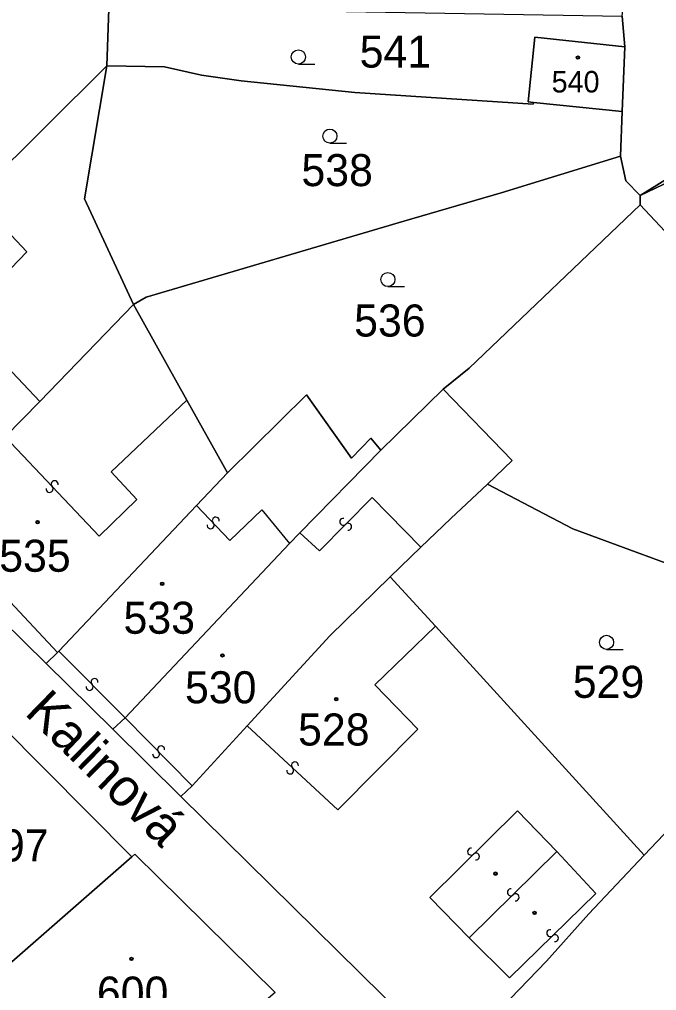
# Model space of a CAD drawing. Extents: x -598233 to -596890, y -1157848 to -1156431.
# Drawn here: x -597350 to -597316.2, y -1157397.2 to -1157345.7 of the extents above; entities that cross this region are included whole.
import ezdxf

# ---------------------------------------------------------------- set-up
doc = ezdxf.new("R2010")
doc.units = 0
for name, color, linetype in [('Level 1', 7, 'Continuous'), ('Level 11', 7, 'Continuous'), ('Level 13', 7, 'Continuous'), ('Level 3', 7, 'Continuous'), ('Level 4', 7, 'Continuous'), ('Level 5', 7, 'Continuous'), ('Level 60', 7, 'Continuous')]:
    doc.layers.add(name, color=color, linetype=linetype)

msp = doc.modelspace()

# ---------------------------------------------------------------- linework, layer by layer
at = {"layer": 'Level 1'}
for points in [[(-597345.24, -1157345.09), (-597345.35, -1157348.11)], [(-597317.87, -1157347.1), (-597318.01, -1157345.48)], [(-597317.87, -1157347.1), (-597322.65, -1157346.59), (-597322.99, -1157350.03), (-597322.71, -1157350.07)], [(-597318.01, -1157350.54), (-597317.87, -1157347.1)], [(-597351.9, -1157354.6), (-597345.35, -1157348.11)], [(-597345.35, -1157348.11), (-597346.54, -1157355.18), (-597343.94, -1157360.78)], [(-597345.35, -1157348.11), (-597342.29, -1157348.17), (-597340.34, -1157348.61), (-597338.22, -1157348.92), (-597332.19, -1157349.53), (-597322.73, -1157350.15), (-597322.71, -1157350.07)], [(-597317.06, -1157354.99), (-597309.5, -1157350.31), (-597306.39, -1157348.41)], [(-597322.71, -1157350.07), (-597318.01, -1157350.54)], [(-597318.01, -1157350.54), (-597318.09, -1157352.91)], [(-597317.06, -1157354.99), (-597309.62, -1157351.44)], [(-597343.94, -1157360.78), (-597343.27, -1157360.39), (-597329.6, -1157356.36), (-597324.43, -1157354.85), (-597318.09, -1157352.91)], [(-597318.09, -1157352.91), (-597317.82, -1157354.21), (-597317.06, -1157354.99)], [(-597317.06, -1157354.99), (-597317.06, -1157355.5)], [(-597327.51, -1157365.27), (-597326.13, -1157364.16), (-597317.06, -1157355.5)], [(-597303.85, -1157369.58), (-597317.06, -1157355.5)], [(-597348.91, -1157365.92), (-597343.94, -1157360.78)], [(-597341.11, -1157365.85), (-597343.94, -1157360.78)], [(-597330.82, -1157368.51), (-597327.51, -1157365.27)], [(-597327.51, -1157365.27), (-597323.85, -1157369.05), (-597325.15, -1157370.31)], [(-597350.75, -1157367.81), (-597348.91, -1157365.92)], [(-597338.96, -1157369.71), (-597341.11, -1157365.85)], [(-597338.96, -1157369.71), (-597334.76, -1157365.58), (-597332.38, -1157368.93), (-597331.34, -1157367.87), (-597330.82, -1157368.51)], [(-597335.12, -1157372.89), (-597330.82, -1157368.51)], [(-597340.59, -1157371.44), (-597338.96, -1157369.71)], [(-597325.15, -1157370.31), (-597327.1, -1157372.13), (-597328.69, -1157373.66)], [(-597325.15, -1157370.31), (-597320.63, -1157372.69), (-597305.45, -1157378.27)], [(-597347.9, -1157379.18), (-597340.59, -1157371.44)], [(-597348.58, -1157379.83), (-597355.66, -1157372.86)], [(-597335.66, -1157373.46), (-597335.12, -1157372.89)], [(-597344.39, -1157382.71), (-597335.66, -1157373.46)], [(-597328.69, -1157373.66), (-597330.32, -1157375.23)], [(-597330.32, -1157375.23), (-597333.53, -1157378.36), (-597337.91, -1157383.13)], [(-597327.91, -1157377.84), (-597330.32, -1157375.23)], [(-597327.91, -1157377.84), (-597316.84, -1157390)], [(-597348.58, -1157379.83), (-597347.97, -1157379.25)], [(-597347.97, -1157379.25), (-597347.9, -1157379.18)], [(-597348.58, -1157379.83), (-597345.04, -1157383.32)], [(-597345.04, -1157383.32), (-597344.39, -1157382.71)], [(-597350.97, -1157383.1), (-597344.02, -1157390.08)], [(-597345.04, -1157383.32), (-597341.43, -1157386.88)], [(-597337.91, -1157383.13), (-597340.83, -1157386.31)], [(-597316.84, -1157390), (-597311.01, -1157383.86)], [(-597340.83, -1157386.31), (-597341.43, -1157386.88)], [(-597341.43, -1157386.88), (-597327.16, -1157400.95)], [(-597353.38, -1157398.25), (-597344.02, -1157390.08)], [(-597344.02, -1157390.08), (-597343.86, -1157389.94), (-597336.43, -1157397.28)], [(-597327.16, -1157400.95), (-597326.82, -1157400.59), (-597322.03, -1157395.62), (-597319.78, -1157393.11), (-597316.84, -1157390)]]:
    msp.add_lwpolyline(points, dxfattribs=at)
at = {"layer": 'Level 13'}
for centre, start, end in [((-597348.125, -1157370.315), 350.7521, 222.8501), ((-597348.394, -1157370.566), 170.5377, 43.1277), ((-597339.575, -1157372.244), 350.7904, 222.8884), ((-597332.811, -1157372.31), 82.5661, 315.1561), ((-597339.844, -1157372.496), 170.5759, 43.1659), ((-597332.55, -1157372.571), 262.7805, 134.8785), ((-597346.271, -1157381.069), 171.9955, 44.5855), ((-597346.008, -1157380.811), 352.21, 224.308), ((-597342.741, -1157384.639), 171.8382, 44.4282), ((-597342.478, -1157384.382), 352.0526, 224.1506), ((-597335.373, -1157385.236), 354.471, 226.569), ((-597335.626, -1157385.504), 174.2565, 46.8465), ((-597326.028, -1157389.808), 82.063, 314.161), ((-597325.771, -1157390.071), 261.8486, 134.4386), ((-597323.918, -1157391.968), 82.0007, 314.0987), ((-597323.661, -1157392.232), 261.7862, 134.3762), ((-597321.828, -1157394.138), 81.3978, 313.9878), ((-597321.573, -1157394.403), 261.6122, 133.7102)]:
    msp.add_arc(centre, 0.184, start, end, dxfattribs=at)
at = {"layer": 'Level 3'}
for points in [[(-597348.91, -1157365.92), (-597353.05, -1157361.55), (-597349.6, -1157357.98), (-597352.36, -1157355.07)], [(-597350.75, -1157367.81), (-597345.77, -1157373.08), (-597343.77, -1157371.13), (-597345.12, -1157369.65), (-597341.11, -1157365.85)], [(-597328.69, -1157373.66), (-597331.28, -1157371.02), (-597334.07, -1157373.85), (-597335.12, -1157372.89)], [(-597340.59, -1157371.44), (-597338.83, -1157373.3), (-597337.13, -1157371.68), (-597335.66, -1157373.46)], [(-597354.8, -1157371.95), (-597347.97, -1157379.25)], [(-597337.91, -1157383.13), (-597333.1, -1157387.6), (-597328.85, -1157383.32), (-597331.13, -1157380.96), (-597327.91, -1157377.84)], [(-597347.9, -1157379.18), (-597344.39, -1157382.71)], [(-597344.39, -1157382.71), (-597340.83, -1157386.31)], [(-597326.12, -1157394.39), (-597328.22, -1157392.24), (-597323.57, -1157387.64), (-597321.47, -1157389.8)], [(-597326.12, -1157394.39), (-597321.47, -1157389.8)], [(-597321.47, -1157389.8), (-597319.41, -1157392.04), (-597323.99, -1157396.5), (-597326.12, -1157394.39)]]:
    msp.add_lwpolyline(points, dxfattribs=at)
at = {"layer": 'Level 5'}
for p, q in [((-597335.19, -1157348.02), (-597334.315, -1157348.02)), ((-597333.52, -1157352.22), (-597332.645, -1157352.22)), ((-597330.44, -1157359.83), (-597329.565, -1157359.83)), ((-597318.84, -1157379.08), (-597317.965, -1157379.08))]:
    msp.add_line(p, q, dxfattribs=at)
for centre, radius in [((-597335.19, -1157347.645), 0.375), ((-597320.36, -1157347.68), 0.09), ((-597320.36, -1157347.68), 0.0521), ((-597333.52, -1157351.845), 0.375), ((-597330.44, -1157359.455), 0.375), ((-597349.03, -1157372.33), 0.09), ((-597349.03, -1157372.33), 0.0521), ((-597342.42, -1157375.6), 0.09), ((-597342.42, -1157375.6), 0.0521), ((-597318.84, -1157378.705), 0.375), ((-597339.22, -1157379.4), 0.09), ((-597339.22, -1157379.4), 0.0521), ((-597333.18, -1157381.72), 0.09), ((-597333.18, -1157381.72), 0.0521), ((-597324.73, -1157390.98), 0.09), ((-597324.73, -1157390.98), 0.0521), ((-597322.66, -1157393.06), 0.09), ((-597322.66, -1157393.06), 0.0521), ((-597344.05, -1157395.5), 0.09), ((-597344.05, -1157395.5), 0.0521)]:
    msp.add_circle(centre, radius, dxfattribs=at)
at = {"layer": 'Level 60'}
for points in [[(-597292.46, -1157325.52), (-597290.61, -1157321.83), (-597287.47, -1157329.12), (-597301.86, -1157341.93), (-597306.06, -1157347.12), (-597306.39, -1157348.41), (-597309.5, -1157350.31), (-597317.06, -1157354.99), (-597317.82, -1157354.21), (-597318.09, -1157352.91), (-597318.01, -1157350.54), (-597317.87, -1157347.1), (-597318.01, -1157345.48), (-597317.72, -1157343.01), (-597312.27, -1157344.31), (-597310.38, -1157344.79), (-597305.55, -1157338.53), (-597304.84, -1157337.25), (-597297.52, -1157332.69), (-597294.85, -1157330.88)], [(-597362.84, -1157365.75), (-597369.07, -1157359.14), (-597367.84, -1157357.93), (-597367.74, -1157357.83), (-597360.01, -1157349.63), (-597358.67, -1157348.58), (-597356.34, -1157346), (-597352.12, -1157342.11), (-597350.08, -1157343), (-597345.24, -1157345.09), (-597345.35, -1157348.11), (-597351.9, -1157354.6), (-597352.36, -1157355.07), (-597361.56, -1157364.55), (-597361.64, -1157364.61)], [(-597318.01, -1157345.48), (-597317.87, -1157347.1), (-597322.65, -1157346.59), (-597322.99, -1157350.03), (-597322.71, -1157350.07), (-597322.73, -1157350.15), (-597332.19, -1157349.53), (-597338.22, -1157348.92), (-597340.34, -1157348.61), (-597342.29, -1157348.17), (-597345.35, -1157348.11), (-597345.24, -1157345.09), (-597332.65, -1157345.23)], [(-597317.87, -1157347.1), (-597318.01, -1157350.54), (-597322.71, -1157350.07), (-597322.99, -1157350.03), (-597322.65, -1157346.59)], [(-597343.94, -1157360.78), (-597348.91, -1157365.92), (-597350.75, -1157367.81), (-597354.73, -1157371.87), (-597354.8, -1157371.95), (-597355.66, -1157372.86), (-597362.84, -1157365.75), (-597361.64, -1157364.61), (-597361.56, -1157364.55), (-597352.36, -1157355.07), (-597351.9, -1157354.6), (-597345.35, -1157348.11), (-597346.54, -1157355.18)], [(-597332.19, -1157349.53), (-597322.73, -1157350.15), (-597322.71, -1157350.07), (-597318.01, -1157350.54), (-597318.09, -1157352.91), (-597324.43, -1157354.85), (-597329.6, -1157356.36), (-597343.27, -1157360.39), (-597343.94, -1157360.78), (-597346.54, -1157355.18), (-597345.35, -1157348.11), (-597342.29, -1157348.17), (-597340.34, -1157348.61), (-597338.22, -1157348.92)], [(-597306.39, -1157348.41), (-597306.85, -1157350.21), (-597309.62, -1157351.44), (-597317.06, -1157354.99), (-597309.5, -1157350.31)], [(-597303.85, -1157369.58), (-597317.06, -1157355.5), (-597317.06, -1157354.99), (-597309.62, -1157351.44), (-597300.43, -1157364.88)], [(-597343.27, -1157360.39), (-597329.6, -1157356.36), (-597324.43, -1157354.85), (-597318.09, -1157352.91), (-597317.82, -1157354.21), (-597317.06, -1157354.99), (-597317.06, -1157355.5), (-597326.13, -1157364.16), (-597327.51, -1157365.27), (-597330.82, -1157368.51), (-597331.34, -1157367.87), (-597332.38, -1157368.93), (-597334.76, -1157365.58), (-597338.96, -1157369.71), (-597341.11, -1157365.85), (-597343.94, -1157360.78)], [(-597301.86, -1157371.7), (-597293.67, -1157374.96), (-597293.27, -1157375.12), (-597294.1, -1157377.86), (-597299.56, -1157375.19), (-597300.94, -1157377.97), (-597304.82, -1157376.05), (-597305.06, -1157378.42), (-597305.45, -1157378.27), (-597320.63, -1157372.69), (-597325.15, -1157370.31), (-597323.85, -1157369.05), (-597327.51, -1157365.27), (-597326.13, -1157364.16), (-597317.06, -1157355.5), (-597303.85, -1157369.58)], [(-597348.91, -1157365.92), (-597343.94, -1157360.78), (-597341.11, -1157365.85), (-597338.96, -1157369.71), (-597340.59, -1157371.44), (-597347.9, -1157379.18), (-597347.97, -1157379.25), (-597348.58, -1157379.83), (-597355.66, -1157372.86), (-597354.8, -1157371.95), (-597354.73, -1157371.87), (-597350.75, -1157367.81)], [(-597345.04, -1157383.32), (-597344.39, -1157382.71), (-597335.66, -1157373.46), (-597335.12, -1157372.89), (-597330.82, -1157368.51), (-597327.51, -1157365.27), (-597323.85, -1157369.05), (-597325.15, -1157370.31), (-597327.1, -1157372.13), (-597328.69, -1157373.66), (-597330.32, -1157375.23), (-597333.53, -1157378.36), (-597337.91, -1157383.13), (-597340.83, -1157386.31), (-597341.43, -1157386.88)], [(-597344.39, -1157382.71), (-597345.04, -1157383.32), (-597348.58, -1157379.83), (-597347.97, -1157379.25), (-597347.9, -1157379.18), (-597340.59, -1157371.44), (-597338.96, -1157369.71), (-597334.76, -1157365.58), (-597332.38, -1157368.93), (-597331.34, -1157367.87), (-597330.82, -1157368.51), (-597335.12, -1157372.89), (-597335.66, -1157373.46)], [(-597330.32, -1157375.23), (-597328.69, -1157373.66), (-597327.1, -1157372.13), (-597325.15, -1157370.31), (-597320.63, -1157372.69), (-597305.45, -1157378.27), (-597306.73, -1157379.56), (-597311.01, -1157383.86), (-597316.84, -1157390), (-597327.91, -1157377.84)], [(-597333.53, -1157378.36), (-597330.32, -1157375.23), (-597327.91, -1157377.84), (-597316.84, -1157390), (-597319.78, -1157393.11), (-597322.03, -1157395.62), (-597326.82, -1157400.59), (-597327.16, -1157400.95), (-597341.43, -1157386.88), (-597340.83, -1157386.31), (-597337.91, -1157383.13)], [(-597350.97, -1157383.1), (-597344.02, -1157390.08), (-597353.38, -1157398.25), (-597355.37, -1157399.96), (-597360.62, -1157404.45), (-597363.52, -1157401.06), (-597362.4, -1157400.1), (-597365.42, -1157396.3), (-597362.14, -1157393.43), (-597360.45, -1157391.95), (-597358.28, -1157390.04)], [(-597320.06, -1157407.79), (-597327.16, -1157400.95), (-597326.82, -1157400.59), (-597322.03, -1157395.62), (-597319.78, -1157393.11), (-597316.84, -1157390), (-597311.01, -1157383.86), (-597304.22, -1157387.34), (-597302.21, -1157388.36), (-597298.4, -1157390.24), (-597298.32, -1157390.29), (-597303.41, -1157404.44), (-597306.32, -1157408.53), (-597306.44, -1157408.44), (-597312.98, -1157400.62)], [(-597353.38, -1157398.25), (-597344.02, -1157390.08), (-597343.86, -1157389.94), (-597336.43, -1157397.28), (-597343.9, -1157403.69), (-597353.53, -1157411.42), (-597356.67, -1157414.17), (-597360.08, -1157416.5), (-597362.11, -1157413.49), (-597366.91, -1157417.01), (-597368.76, -1157414.25), (-597365.99, -1157412.07), (-597367.48, -1157410.04), (-597364.74, -1157407.81), (-597362.66, -1157410.33), (-597352.96, -1157402.62), (-597355.37, -1157399.96)]]:
    msp.add_lwpolyline(points, close=True, dxfattribs=at)
msp.add_lwpolyline([(-597336.43, -1157397.28), (-597343.86, -1157389.94), (-597344.02, -1157390.08), (-597350.97, -1157383.1), (-597358.06, -1157376.16), (-597365.18, -1157369.07), (-597372.38, -1157361.94), (-597375.98, -1157358.5), (-597378.27, -1157356.2), (-597374.83, -1157349.78), (-597375.07, -1157351.37), (-597374.94, -1157352.64), (-597374.1, -1157353.9), (-597369.07, -1157359.14), (-597362.84, -1157365.75), (-597355.66, -1157372.86), (-597348.58, -1157379.83), (-597345.04, -1157383.32), (-597341.43, -1157386.88), (-597327.16, -1157400.95)], dxfattribs=at)

# ---------------------------------------------------------------- texts
at = {"layer": 'Level 11'}
msp.add_text('Kalinová', height=2, rotation=315.6494, dxfattribs=at).set_placement((-597349.773, -1157382.492))
at = {"layer": 'Level 4'}
for s, height, p in [('541', 1.7, (-597331.939, -1157348.21)), ('540', 1.14, (-597321.753, -1157349.53)), ('538', 1.7, (-597335.03, -1157354.5)), ('536', 1.7, (-597332.232, -1157362.48)), ('535', 1.7, (-597351.064, -1157374.96)), ('533', 1.7, (-597344.469, -1157378.25)), ('529', 1.7, (-597320.631, -1157381.65)), ('530', 1.7, (-597341.206, -1157381.94)), ('528', 1.7, (-597335.208, -1157384.18)), ('597', 1.7, (-597352.24, -1157390.33)), ('600', 1.7, (-597345.881, -1157398.14))]:
    msp.add_text(s, height=height, dxfattribs=at).set_placement(p)

doc.saveas('drawing.dxf')
